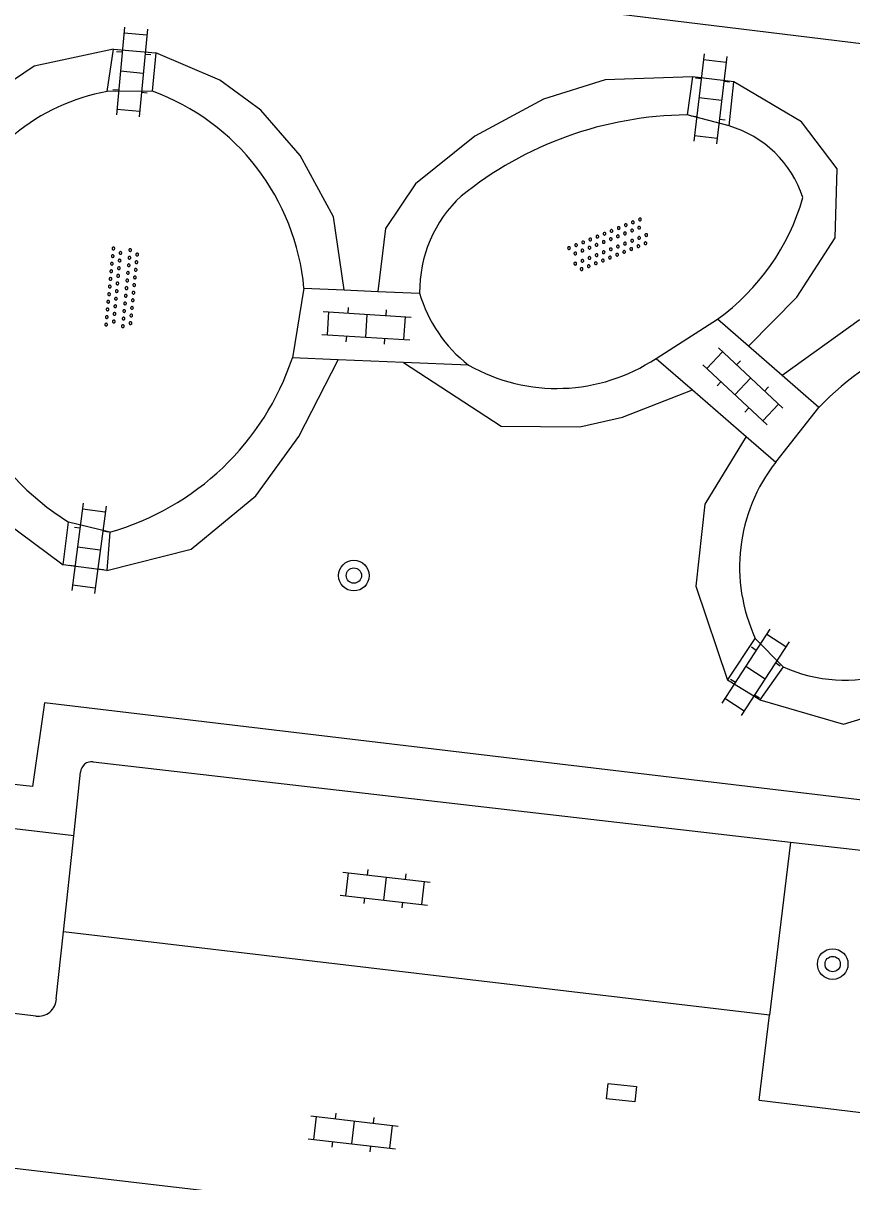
# Model space of a CAD drawing. Extents: x 131000 to 133014, y 396499 to 399001.
# Drawn here: x 131640.63 to 131662.28, y 397302.3 to 397332.58 of the extents above; entities that cross this region are included whole.
import ezdxf

# ---------------------------------------------------------------- set-up
doc = ezdxf.new("R2010")
doc.units = 0
for name, color, linetype in [('gg-knt-verharding', 7, 'Continuous'), ('gg-knt-verharding nz', 7, 'Continuous'), ('gt-grn-groengrens', 7, 'Continuous'), ('gt-symb-boom', 7, 'Continuous'), ('gt-symb-klinker verharding', 7, 'Continuous'), ('gt-symb-kolk center center', 7, 'Continuous'), ('gt-symb-overige verharding', 7, 'Continuous')]:
    doc.layers.add(name, color=color, linetype=linetype)

# ---------------------------------------------------------------- blocks, each defined once
blk = doc.blocks.new('gt0-KL1')
at = {"layer": 'gt-symb-klinker verharding'}
for p, q in [((-0.5, 0.3), (-0.5, 0.45)), ((0.5, 0.3), (0.5, 0.45)), ((-1.15, 0.3), (1.15, 0.3)), ((-1, -0.3), (-1, 0.3)), ((0, -0.3), (0, 0.3)), ((1, -0.3), (1, 0.3)), ((-1.15, -0.3), (1.15, -0.3)), ((-0.5, -0.45), (-0.5, -0.3)), ((0.5, -0.45), (0.5, -0.3))]:
    blk.add_line(p, q, dxfattribs=at)
blk = doc.blocks.new('gt0-BOOM')
at = {"layer": 'gt-symb-boom'}
for radius in [0.4, 0.2]:
    blk.add_circle((0, 0), radius, dxfattribs=at)
blk = doc.blocks.new('gt0-OVH')
at = {"layer": 'gt-symb-overige verharding'}
for points in [[(-0.972, 0.298), (-0.967, 0.308), (-0.965, 0.319), (-0.966, 0.33), (-0.971, 0.34), (-0.978, 0.348), (-0.988, 0.353), (-0.999, 0.355), (-1.01, 0.354), (-1.02, 0.349), (-1.028, 0.342), (-1.033, 0.332), (-1.035, 0.321), (-1.034, 0.31), (-1.029, 0.3), (-1.022, 0.292), (-1.012, 0.287), (-1.001, 0.285), (-0.99, 0.286), (-0.98, 0.291)], [(-0.772, 0.298), (-0.767, 0.308), (-0.765, 0.319), (-0.766, 0.33), (-0.771, 0.34), (-0.778, 0.348), (-0.788, 0.353), (-0.799, 0.355), (-0.81, 0.354), (-0.82, 0.349), (-0.828, 0.342), (-0.833, 0.332), (-0.835, 0.321), (-0.834, 0.31), (-0.829, 0.3), (-0.822, 0.292), (-0.812, 0.287), (-0.801, 0.285), (-0.79, 0.286), (-0.78, 0.291)], [(-0.572, 0.298), (-0.567, 0.308), (-0.565, 0.319), (-0.566, 0.33), (-0.571, 0.34), (-0.578, 0.348), (-0.588, 0.353), (-0.599, 0.355), (-0.61, 0.354), (-0.62, 0.349), (-0.628, 0.342), (-0.633, 0.332), (-0.635, 0.321), (-0.634, 0.31), (-0.629, 0.3), (-0.622, 0.292), (-0.612, 0.287), (-0.601, 0.285), (-0.59, 0.286), (-0.58, 0.291)], [(-0.372, 0.298), (-0.367, 0.308), (-0.365, 0.319), (-0.366, 0.33), (-0.371, 0.34), (-0.378, 0.348), (-0.388, 0.353), (-0.399, 0.355), (-0.41, 0.354), (-0.42, 0.349), (-0.428, 0.342), (-0.433, 0.332), (-0.435, 0.321), (-0.434, 0.31), (-0.429, 0.3), (-0.422, 0.292), (-0.412, 0.287), (-0.401, 0.285), (-0.39, 0.286), (-0.38, 0.291)], [(-0.172, 0.298), (-0.167, 0.308), (-0.165, 0.319), (-0.166, 0.33), (-0.171, 0.34), (-0.178, 0.348), (-0.188, 0.353), (-0.199, 0.355), (-0.21, 0.354), (-0.22, 0.349), (-0.228, 0.342), (-0.233, 0.332), (-0.235, 0.321), (-0.234, 0.31), (-0.229, 0.3), (-0.222, 0.292), (-0.212, 0.287), (-0.201, 0.285), (-0.19, 0.286), (-0.18, 0.291)], [(0.028, 0.298), (0.033, 0.308), (0.035, 0.319), (0.034, 0.33), (0.029, 0.34), (0.022, 0.348), (0.012, 0.353), (0.001, 0.355), (-0.01, 0.354), (-0.02, 0.349), (-0.028, 0.342), (-0.033, 0.332), (-0.035, 0.321), (-0.034, 0.31), (-0.029, 0.3), (-0.022, 0.292), (-0.012, 0.287), (-0.001, 0.285), (0.01, 0.286), (0.02, 0.291)], [(0.228, 0.298), (0.233, 0.308), (0.235, 0.319), (0.234, 0.33), (0.229, 0.34), (0.222, 0.348), (0.212, 0.353), (0.201, 0.355), (0.19, 0.354), (0.18, 0.349), (0.172, 0.342), (0.167, 0.332), (0.165, 0.321), (0.166, 0.31), (0.171, 0.3), (0.178, 0.292), (0.188, 0.287), (0.199, 0.285), (0.21, 0.286), (0.22, 0.291)], [(0.428, 0.298), (0.433, 0.308), (0.435, 0.319), (0.434, 0.33), (0.429, 0.34), (0.422, 0.348), (0.412, 0.353), (0.401, 0.355), (0.39, 0.354), (0.38, 0.349), (0.372, 0.342), (0.367, 0.332), (0.365, 0.321), (0.366, 0.31), (0.371, 0.3), (0.378, 0.292), (0.388, 0.287), (0.399, 0.285), (0.41, 0.286), (0.42, 0.291)], [(0.628, 0.298), (0.633, 0.308), (0.635, 0.319), (0.634, 0.33), (0.629, 0.34), (0.622, 0.348), (0.612, 0.353), (0.601, 0.355), (0.59, 0.354), (0.58, 0.349), (0.572, 0.342), (0.567, 0.332), (0.565, 0.321), (0.566, 0.31), (0.571, 0.3), (0.578, 0.292), (0.588, 0.287), (0.599, 0.285), (0.61, 0.286), (0.62, 0.291)], [(0.828, 0.298), (0.833, 0.308), (0.835, 0.319), (0.834, 0.33), (0.829, 0.34), (0.822, 0.348), (0.812, 0.353), (0.801, 0.355), (0.79, 0.354), (0.78, 0.349), (0.772, 0.342), (0.767, 0.332), (0.765, 0.321), (0.766, 0.31), (0.771, 0.3), (0.778, 0.292), (0.788, 0.287), (0.799, 0.285), (0.81, 0.286), (0.82, 0.291)], [(1.028, 0.298), (1.033, 0.308), (1.035, 0.319), (1.034, 0.33), (1.029, 0.34), (1.022, 0.348), (1.012, 0.353), (1.001, 0.355), (0.99, 0.354), (0.98, 0.349), (0.972, 0.342), (0.967, 0.332), (0.965, 0.321), (0.966, 0.31), (0.971, 0.3), (0.978, 0.292), (0.988, 0.287), (0.999, 0.285), (1.01, 0.286), (1.02, 0.291)], [(-0.872, 0.106), (-0.867, 0.116), (-0.865, 0.126), (-0.866, 0.137), (-0.871, 0.147), (-0.878, 0.156), (-0.888, 0.161), (-0.899, 0.163), (-0.91, 0.162), (-0.92, 0.157), (-0.928, 0.15), (-0.933, 0.14), (-0.935, 0.129), (-0.934, 0.118), (-0.929, 0.108), (-0.922, 0.1), (-0.912, 0.095), (-0.901, 0.092), (-0.89, 0.094), (-0.88, 0.098)], [(-0.672, 0.106), (-0.667, 0.116), (-0.665, 0.126), (-0.666, 0.137), (-0.671, 0.147), (-0.678, 0.156), (-0.688, 0.161), (-0.699, 0.163), (-0.71, 0.162), (-0.72, 0.157), (-0.728, 0.15), (-0.733, 0.14), (-0.735, 0.129), (-0.734, 0.118), (-0.729, 0.108), (-0.722, 0.1), (-0.712, 0.095), (-0.701, 0.092), (-0.69, 0.094), (-0.68, 0.098)], [(-0.472, 0.106), (-0.467, 0.116), (-0.465, 0.126), (-0.466, 0.137), (-0.471, 0.147), (-0.478, 0.156), (-0.488, 0.161), (-0.499, 0.163), (-0.51, 0.162), (-0.52, 0.157), (-0.528, 0.15), (-0.533, 0.14), (-0.535, 0.129), (-0.534, 0.118), (-0.529, 0.108), (-0.522, 0.1), (-0.512, 0.095), (-0.501, 0.092), (-0.49, 0.094), (-0.48, 0.098)], [(-0.272, 0.106), (-0.267, 0.116), (-0.265, 0.126), (-0.266, 0.137), (-0.271, 0.147), (-0.278, 0.156), (-0.288, 0.161), (-0.299, 0.163), (-0.31, 0.162), (-0.32, 0.157), (-0.328, 0.15), (-0.333, 0.14), (-0.335, 0.129), (-0.334, 0.118), (-0.329, 0.108), (-0.322, 0.1), (-0.312, 0.095), (-0.301, 0.092), (-0.29, 0.094), (-0.28, 0.098)], [(-0.072, 0.106), (-0.067, 0.116), (-0.065, 0.126), (-0.066, 0.137), (-0.071, 0.147), (-0.078, 0.156), (-0.088, 0.161), (-0.099, 0.163), (-0.11, 0.162), (-0.12, 0.157), (-0.128, 0.15), (-0.133, 0.14), (-0.135, 0.129), (-0.134, 0.118), (-0.129, 0.108), (-0.122, 0.1), (-0.112, 0.095), (-0.101, 0.092), (-0.09, 0.094), (-0.08, 0.098)], [(0.128, 0.106), (0.133, 0.116), (0.135, 0.126), (0.134, 0.137), (0.129, 0.147), (0.122, 0.156), (0.112, 0.161), (0.101, 0.163), (0.09, 0.162), (0.08, 0.157), (0.072, 0.15), (0.067, 0.14), (0.065, 0.129), (0.066, 0.118), (0.071, 0.108), (0.078, 0.1), (0.088, 0.095), (0.099, 0.092), (0.11, 0.094), (0.12, 0.098)], [(0.328, 0.106), (0.333, 0.116), (0.335, 0.126), (0.334, 0.137), (0.329, 0.147), (0.322, 0.156), (0.312, 0.161), (0.301, 0.163), (0.29, 0.162), (0.28, 0.157), (0.272, 0.15), (0.267, 0.14), (0.265, 0.129), (0.266, 0.118), (0.271, 0.108), (0.278, 0.1), (0.288, 0.095), (0.299, 0.092), (0.31, 0.094), (0.32, 0.098)], [(0.528, 0.106), (0.533, 0.116), (0.535, 0.126), (0.534, 0.137), (0.529, 0.147), (0.522, 0.156), (0.512, 0.161), (0.501, 0.163), (0.49, 0.162), (0.48, 0.157), (0.472, 0.15), (0.467, 0.14), (0.465, 0.129), (0.466, 0.118), (0.471, 0.108), (0.478, 0.1), (0.488, 0.095), (0.499, 0.092), (0.51, 0.094), (0.52, 0.098)], [(0.728, 0.106), (0.733, 0.116), (0.735, 0.126), (0.734, 0.137), (0.729, 0.147), (0.722, 0.156), (0.712, 0.161), (0.701, 0.163), (0.69, 0.162), (0.68, 0.157), (0.672, 0.15), (0.667, 0.14), (0.665, 0.129), (0.666, 0.118), (0.671, 0.108), (0.678, 0.1), (0.688, 0.095), (0.699, 0.092), (0.71, 0.094), (0.72, 0.098)], [(0.928, 0.106), (0.933, 0.116), (0.935, 0.126), (0.934, 0.137), (0.929, 0.147), (0.922, 0.156), (0.912, 0.161), (0.901, 0.163), (0.89, 0.162), (0.88, 0.157), (0.872, 0.15), (0.867, 0.14), (0.865, 0.129), (0.866, 0.118), (0.871, 0.108), (0.878, 0.1), (0.888, 0.095), (0.899, 0.092), (0.91, 0.094), (0.92, 0.098)], [(-0.972, -0.142), (-0.967, -0.132), (-0.965, -0.121), (-0.966, -0.11), (-0.971, -0.1), (-0.978, -0.092), (-0.988, -0.087), (-0.999, -0.085), (-1.01, -0.086), (-1.02, -0.091), (-1.028, -0.098), (-1.033, -0.108), (-1.035, -0.119), (-1.034, -0.13), (-1.029, -0.14), (-1.022, -0.148), (-1.012, -0.153), (-1.001, -0.155), (-0.99, -0.154), (-0.98, -0.149)], [(-0.872, -0.334), (-0.867, -0.324), (-0.865, -0.314), (-0.866, -0.303), (-0.871, -0.293), (-0.878, -0.284), (-0.888, -0.279), (-0.899, -0.277), (-0.91, -0.278), (-0.92, -0.283), (-0.928, -0.29), (-0.933, -0.3), (-0.935, -0.311), (-0.934, -0.322), (-0.929, -0.332), (-0.922, -0.34), (-0.912, -0.345), (-0.901, -0.348), (-0.89, -0.346), (-0.88, -0.342)], [(-0.772, -0.142), (-0.767, -0.132), (-0.765, -0.121), (-0.766, -0.11), (-0.771, -0.1), (-0.778, -0.092), (-0.788, -0.087), (-0.799, -0.085), (-0.81, -0.086), (-0.82, -0.091), (-0.828, -0.098), (-0.833, -0.108), (-0.835, -0.119), (-0.834, -0.13), (-0.829, -0.14), (-0.822, -0.148), (-0.812, -0.153), (-0.801, -0.155), (-0.79, -0.154), (-0.78, -0.149)], [(-0.672, -0.334), (-0.667, -0.324), (-0.665, -0.314), (-0.666, -0.303), (-0.671, -0.293), (-0.678, -0.284), (-0.688, -0.279), (-0.699, -0.277), (-0.71, -0.278), (-0.72, -0.283), (-0.728, -0.29), (-0.733, -0.3), (-0.735, -0.311), (-0.734, -0.322), (-0.729, -0.332), (-0.722, -0.34), (-0.712, -0.345), (-0.701, -0.348), (-0.69, -0.346), (-0.68, -0.342)], [(-0.572, -0.142), (-0.567, -0.132), (-0.565, -0.121), (-0.566, -0.11), (-0.571, -0.1), (-0.578, -0.092), (-0.588, -0.087), (-0.599, -0.085), (-0.61, -0.086), (-0.62, -0.091), (-0.628, -0.098), (-0.633, -0.108), (-0.635, -0.119), (-0.634, -0.13), (-0.629, -0.14), (-0.622, -0.148), (-0.612, -0.153), (-0.601, -0.155), (-0.59, -0.154), (-0.58, -0.149)], [(-0.472, -0.334), (-0.467, -0.324), (-0.465, -0.314), (-0.466, -0.303), (-0.471, -0.293), (-0.478, -0.284), (-0.488, -0.279), (-0.499, -0.277), (-0.51, -0.278), (-0.52, -0.283), (-0.528, -0.29), (-0.533, -0.3), (-0.535, -0.311), (-0.534, -0.322), (-0.529, -0.332), (-0.522, -0.34), (-0.512, -0.345), (-0.501, -0.348), (-0.49, -0.346), (-0.48, -0.342)], [(-0.372, -0.142), (-0.367, -0.132), (-0.365, -0.121), (-0.366, -0.11), (-0.371, -0.1), (-0.378, -0.092), (-0.388, -0.087), (-0.399, -0.085), (-0.41, -0.086), (-0.42, -0.091), (-0.428, -0.098), (-0.433, -0.108), (-0.435, -0.119), (-0.434, -0.13), (-0.429, -0.14), (-0.422, -0.148), (-0.412, -0.153), (-0.401, -0.155), (-0.39, -0.154), (-0.38, -0.149)], [(-0.272, -0.334), (-0.267, -0.324), (-0.265, -0.314), (-0.266, -0.303), (-0.271, -0.293), (-0.278, -0.284), (-0.288, -0.279), (-0.299, -0.277), (-0.31, -0.278), (-0.32, -0.283), (-0.328, -0.29), (-0.333, -0.3), (-0.335, -0.311), (-0.334, -0.322), (-0.329, -0.332), (-0.322, -0.34), (-0.312, -0.345), (-0.301, -0.348), (-0.29, -0.346), (-0.28, -0.342)], [(-0.172, -0.142), (-0.167, -0.132), (-0.165, -0.121), (-0.166, -0.11), (-0.171, -0.1), (-0.178, -0.092), (-0.188, -0.087), (-0.199, -0.085), (-0.21, -0.086), (-0.22, -0.091), (-0.228, -0.098), (-0.233, -0.108), (-0.235, -0.119), (-0.234, -0.13), (-0.229, -0.14), (-0.222, -0.148), (-0.212, -0.153), (-0.201, -0.155), (-0.19, -0.154), (-0.18, -0.149)], [(-0.072, -0.334), (-0.067, -0.324), (-0.065, -0.314), (-0.066, -0.303), (-0.071, -0.293), (-0.078, -0.284), (-0.088, -0.279), (-0.099, -0.277), (-0.11, -0.278), (-0.12, -0.283), (-0.128, -0.29), (-0.133, -0.3), (-0.135, -0.311), (-0.134, -0.322), (-0.129, -0.332), (-0.122, -0.34), (-0.112, -0.345), (-0.101, -0.348), (-0.09, -0.346), (-0.08, -0.342)], [(0.028, -0.142), (0.033, -0.132), (0.035, -0.121), (0.034, -0.11), (0.029, -0.1), (0.022, -0.092), (0.012, -0.087), (0.001, -0.085), (-0.01, -0.086), (-0.02, -0.091), (-0.028, -0.098), (-0.033, -0.108), (-0.035, -0.119), (-0.034, -0.13), (-0.029, -0.14), (-0.022, -0.148), (-0.012, -0.153), (-0.001, -0.155), (0.01, -0.154), (0.02, -0.149)], [(0.128, -0.334), (0.133, -0.324), (0.135, -0.314), (0.134, -0.303), (0.129, -0.293), (0.122, -0.284), (0.112, -0.279), (0.101, -0.277), (0.09, -0.278), (0.08, -0.283), (0.072, -0.29), (0.067, -0.3), (0.065, -0.311), (0.066, -0.322), (0.071, -0.332), (0.078, -0.34), (0.088, -0.345), (0.099, -0.348), (0.11, -0.346), (0.12, -0.342)], [(0.228, -0.142), (0.233, -0.132), (0.235, -0.121), (0.234, -0.11), (0.229, -0.1), (0.222, -0.092), (0.212, -0.087), (0.201, -0.085), (0.19, -0.086), (0.18, -0.091), (0.172, -0.098), (0.167, -0.108), (0.165, -0.119), (0.166, -0.13), (0.171, -0.14), (0.178, -0.148), (0.188, -0.153), (0.199, -0.155), (0.21, -0.154), (0.22, -0.149)], [(0.328, -0.334), (0.333, -0.324), (0.335, -0.314), (0.334, -0.303), (0.329, -0.293), (0.322, -0.284), (0.312, -0.279), (0.301, -0.277), (0.29, -0.278), (0.28, -0.283), (0.272, -0.29), (0.267, -0.3), (0.265, -0.311), (0.266, -0.322), (0.271, -0.332), (0.278, -0.34), (0.288, -0.345), (0.299, -0.348), (0.31, -0.346), (0.32, -0.342)], [(0.428, -0.142), (0.433, -0.132), (0.435, -0.121), (0.434, -0.11), (0.429, -0.1), (0.422, -0.092), (0.412, -0.087), (0.401, -0.085), (0.39, -0.086), (0.38, -0.091), (0.372, -0.098), (0.367, -0.108), (0.365, -0.119), (0.366, -0.13), (0.371, -0.14), (0.378, -0.148), (0.388, -0.153), (0.399, -0.155), (0.41, -0.154), (0.42, -0.149)], [(0.528, -0.334), (0.533, -0.324), (0.535, -0.314), (0.534, -0.303), (0.529, -0.293), (0.522, -0.284), (0.512, -0.279), (0.501, -0.277), (0.49, -0.278), (0.48, -0.283), (0.472, -0.29), (0.467, -0.3), (0.465, -0.311), (0.466, -0.322), (0.471, -0.332), (0.478, -0.34), (0.488, -0.345), (0.499, -0.348), (0.51, -0.346), (0.52, -0.342)], [(0.628, -0.142), (0.633, -0.132), (0.635, -0.121), (0.634, -0.11), (0.629, -0.1), (0.622, -0.092), (0.612, -0.087), (0.601, -0.085), (0.59, -0.086), (0.58, -0.091), (0.572, -0.098), (0.567, -0.108), (0.565, -0.119), (0.566, -0.13), (0.571, -0.14), (0.578, -0.148), (0.588, -0.153), (0.599, -0.155), (0.61, -0.154), (0.62, -0.149)], [(0.728, -0.334), (0.733, -0.324), (0.735, -0.314), (0.734, -0.303), (0.729, -0.293), (0.722, -0.284), (0.712, -0.279), (0.701, -0.277), (0.69, -0.278), (0.68, -0.283), (0.672, -0.29), (0.667, -0.3), (0.665, -0.311), (0.666, -0.322), (0.671, -0.332), (0.678, -0.34), (0.688, -0.345), (0.699, -0.348), (0.71, -0.346), (0.72, -0.342)], [(0.828, -0.142), (0.833, -0.132), (0.835, -0.121), (0.834, -0.11), (0.829, -0.1), (0.822, -0.092), (0.812, -0.087), (0.801, -0.085), (0.79, -0.086), (0.78, -0.091), (0.772, -0.098), (0.767, -0.108), (0.765, -0.119), (0.766, -0.13), (0.771, -0.14), (0.778, -0.148), (0.788, -0.153), (0.799, -0.155), (0.81, -0.154), (0.82, -0.149)], [(0.928, -0.334), (0.933, -0.324), (0.935, -0.314), (0.934, -0.303), (0.929, -0.293), (0.922, -0.284), (0.912, -0.279), (0.901, -0.277), (0.89, -0.278), (0.88, -0.283), (0.872, -0.29), (0.867, -0.3), (0.865, -0.311), (0.866, -0.322), (0.871, -0.332), (0.878, -0.34), (0.888, -0.345), (0.899, -0.348), (0.91, -0.346), (0.92, -0.342)], [(1.028, -0.142), (1.033, -0.132), (1.035, -0.121), (1.034, -0.11), (1.029, -0.1), (1.022, -0.092), (1.012, -0.087), (1.001, -0.085), (0.99, -0.086), (0.98, -0.091), (0.972, -0.098), (0.967, -0.108), (0.965, -0.119), (0.966, -0.13), (0.971, -0.14), (0.978, -0.148), (0.988, -0.153), (0.999, -0.155), (1.01, -0.154), (1.02, -0.149)]]:
    blk.add_lwpolyline(points, close=True, dxfattribs=at)
blk = doc.blocks.new('gt0-KOLKCC')
at = {"layer": 'gt-symb-kolk center center'}
blk.add_lwpolyline([(-0.375, 0.2), (0.375, 0.2), (0.375, -0.2), (-0.375, -0.2)], close=True, dxfattribs=at)

msp = doc.modelspace()

# ---------------------------------------------------------------- linework, layer by layer
at = {"layer": 'gg-knt-verharding'}
for p, q in [((131670.248, 397331.091), (131638.972, 397334.928)), ((131642.826, 397330.796), (131642.987, 397331.901)), ((131642.987, 397331.901), (131644.099, 397331.806)), ((131644.099, 397331.806), (131644.005, 397330.802)), ((131658.116, 397331.178), (131657.977, 397330.182)), ((131659.2, 397331.044), (131658.116, 397331.178)), ((131659.074, 397329.896), (131659.2, 397331.044)), ((131644.005, 397330.802), (131642.826, 397330.796)), ((131659.074, 397329.896), (131657.977, 397330.182)), ((131647.967, 397325.652), (131647.666, 397323.831)), ((131647.967, 397325.652), (131649.018, 397325.609)), ((131649.018, 397325.609), (131649.898, 397325.572)), ((131649.898, 397325.572), (131650.99, 397325.527)), ((131657.167, 397323.821), (131658.771, 397324.848)), ((131659.58, 397324.143), (131658.771, 397324.848)), ((131660.467, 397323.37), (131659.58, 397324.143)), ((131648.857, 397323.783), (131647.666, 397323.831)), ((131650.572, 397323.715), (131648.857, 397323.783)), ((131652.268, 397323.647), (131650.572, 397323.715)), ((131657.167, 397323.821), (131658.118, 397322.996)), ((131661.425, 397322.535), (131660.467, 397323.37)), ((131658.118, 397322.996), (131659.526, 397321.775)), ((131660.295, 397321.108), (131661.425, 397322.535)), ((131659.526, 397321.775), (131660.295, 397321.108)), ((131641.678, 397318.421), (131641.813, 397319.542)), ((131642.896, 397319.28), (131641.813, 397319.542)), ((131642.896, 397319.28), (131642.816, 397318.274)), ((131642.816, 397318.274), (131641.678, 397318.421)), ((131659.036, 397315.412), (131659.761, 397316.501)), ((131660.489, 397315.762), (131659.761, 397316.501)), ((131660.489, 397315.762), (131659.879, 397314.901)), ((131659.879, 397314.901), (131659.036, 397315.412)), ((131641.952, 397311.343), (131642.13, 397313.007)), ((131642.461, 397313.278), (131660.68, 397311.18)), ((131641.952, 397311.343), (131636.704, 397311.965)), ((131641.684, 397308.836), (131641.952, 397311.343)), ((131660.68, 397311.18), (131660.13, 397306.653)), ((131641.496, 397307.083), (131641.684, 397308.836)), ((131659.86, 397304.432), (131666.02, 397303.7)), ((131665.64, 397299.705), (131634.6, 397303.323))]:
    msp.add_line(p, q, dxfattribs=at)
msp.add_lwpolyline([(131640.96, 397306.634), (131637.018, 397307.108), (131635.066, 397307.36)], dxfattribs=at)
for centre, radius, start, end in [((131643.766, 397325.595), 5.285, 100.2413, 158.5145), ((131641.933, 397325.109), 6.059, 5.1455, 69.9982), ((131658.061, 397320.678), 9.504, 90.5076, 129.0324), ((131658.25, 397327.116), 2.9, 18.2311, 73.4863), ((131654.389, 397325.57), 3.399, 132.8789, 180.7239), ((131655.339, 397329.634), 5.89, 305.6404, 344.1216), ((131645.538, 397325.488), 7.016, 178.8564, 237.9336), ((131654.517, 397326.55), 3.673, 196.1799, 232.2348), ((131666.287, 397318.03), 6.628, 109.4471, 137.1828), ((131640.97, 397326.073), 7.061, 285.8246, 341.4835), ((131654.577, 397327.697), 4.662, 240.3136, 303.7547), ((131663.805, 397318.367), 4.454, 142.0133, 204.7634), ((131662.085, 397319.236), 3.823, 245.3294, 328.8214), ((131642.419, 397312.992), 0.289, 81.6696, 176.9469), ((131641.028, 397307.098), 0.469, 261.6973, 358.2076)]:
    msp.add_arc(centre, radius, start, end, dxfattribs=at)
at = {"layer": 'gg-knt-verharding nz'}
for p, q in [((131660.13, 397306.653), (131641.684, 397308.836)), ((131659.86, 397304.432), (131660.13, 397306.653))]:
    msp.add_line(p, q, dxfattribs=at)
at = {"layer": 'gt-grn-groengrens'}
for points in [[(131642.987, 397331.901), (131640.92, 397331.459), (131639.528, 397330.527), (131638.618, 397329.343), (131637.724, 397327.763)], [(131649.018, 397325.609), (131648.74, 397327.517), (131647.869, 397329.122), (131646.84, 397330.304), (131645.771, 397331.094), (131644.099, 397331.806)], [(131658.116, 397331.178), (131655.841, 397331.104), (131654.223, 397330.596), (131652.431, 397329.63), (131650.878, 397328.382), (131650.098, 397327.219), (131649.898, 397325.572)], [(131659.58, 397324.143), (131660.845, 397325.419), (131661.845, 397326.967), (131661.903, 397328.774), (131660.968, 397329.999), (131659.2, 397331.044)], [(131637.435, 397325.849), (131637.563, 397323.964), (131638.164, 397321.885), (131639.351, 397320.154), (131641.678, 397318.421)], [(131666.413, 397325.236), (131664.313, 397325.489), (131662.473, 397324.819), (131660.467, 397323.37)], [(131642.816, 397318.274), (131645.019, 397318.834), (131646.712, 397320.225), (131647.836, 397321.783), (131648.857, 397323.783)], [(131650.572, 397323.715), (131653.122, 397322.048), (131655.174, 397322.029), (131656.291, 397322.282), (131658.118, 397322.996)], [(131659.526, 397321.775), (131658.442, 397320.009), (131658.208, 397317.871), (131659.036, 397315.412)], [(131659.879, 397314.901), (131662.063, 397314.258), (131664.195, 397314.904), (131666.208, 397316.649)], [(131660.68, 397311.18), (131663.212, 397310.888), (131663.36, 397312.177), (131641.186, 397314.82), (131640.874, 397312.629), (131636.914, 397313.061)]]:
    msp.add_lwpolyline(points, dxfattribs=at)

# ---------------------------------------------------------------- block references
at = {"layer": 'gt-symb-boom', "rotation": -27.59036953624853}
msp.add_blockref('gt0-BOOM', (131649.271, 397318.144), dxfattribs=at)
at = {"layer": 'gt-symb-boom'}
msp.add_blockref('gt0-BOOM', (131661.783, 397307.993), dxfattribs=at)
at = {"layer": 'gt-symb-klinker verharding'}
for p, rotation in [((131643.471, 397331.304), -95.33444003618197), ((131658.586, 397330.6), -96.6629636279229), ((131649.601, 397324.672), -3.554888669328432), ((131659.433, 397323.088), -43.094897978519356), ((131642.348, 397318.854), -97.53025334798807), ((131659.764, 397315.614), -123.0863073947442), ((131650.09, 397309.963), -6.485660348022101), ((131649.25, 397303.592), -6.662963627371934)]:
    msp.add_blockref('gt0-KL1', p, dxfattribs=dict(at, rotation=rotation))
at = {"layer": 'gt-symb-kolk center center', "rotation": 173.8549790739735}
msp.add_blockref('gt0-KOLKCC', (131656.266, 397304.63), dxfattribs=at)
at = {"layer": 'gt-symb-overige verharding'}
for p, rotation in [((131655.94, 397326.781), 21.97171039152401), ((131643.211, 397325.667), 84.48902304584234)]:
    msp.add_blockref('gt0-OVH', p, dxfattribs=dict(at, rotation=rotation))

doc.saveas('drawing.dxf')
